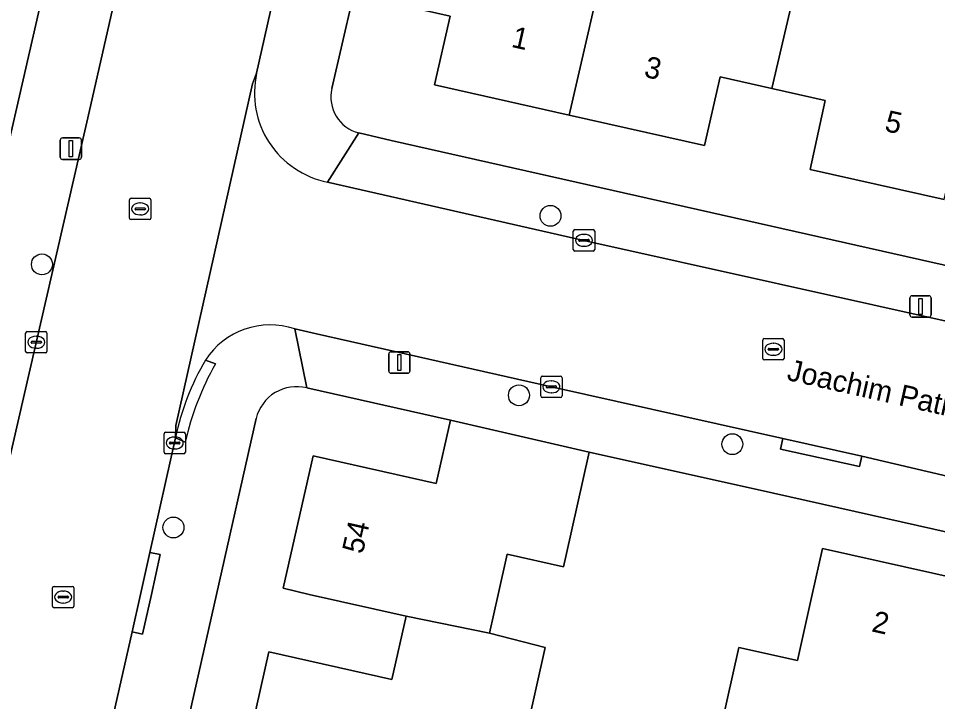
# Model space of a CAD drawing. Extents: x 161771 to 163125, y 382475 to 383179.
# Drawn here: x 162596.63 to 162639.66, y 382744.98 to 382776.95 of the extents above; entities that cross this region are included whole.
import ezdxf

# ---------------------------------------------------------------- set-up
doc = ezdxf.new("R2010")
doc.units = 0
for name, color, linetype in [('IMGEO_Boom', 7, 'Continuous'), ('IMGEO_Erf', 7, 'Continuous'), ('IMGEO_Kolk', 7, 'Continuous'), ('IMGEO_Lichtmast', 7, 'Continuous'), ('IMGEO_Muur', 7, 'Continuous'), ('IMGEO_Openbare_ruimte_label', 7, 'Continuous'), ('IMGEO_Pand', 7, 'Continuous'), ('IMGEO_Pand_nummerreeks', 7, 'Continuous'), ('IMGEO_Rijbaan_lokaal_open', 7, 'Continuous'), ('IMGEO_Rioolput', 7, 'Continuous'), ('IMGEO_Voetpad_open', 7, 'Continuous')]:
    doc.layers.add(name, color=color, linetype=linetype)

msp = doc.modelspace()

# ---------------------------------------------------------------- linework, layer by layer
at = {"layer": 'IMGEO_Boom'}
for centre in [(162621.535, 382767.711), (162597.732, 382765.442), (162620.06, 382759.316), (162630.048, 382757.029), (162603.887, 382753.132)]:
    msp.add_circle(centre, 0.489, dxfattribs=at)
at = {"layer": 'IMGEO_Erf'}
for points in [[(162592.675, 382755.889), (162602.202, 382797.456), (162596.809, 382798.601), (162572.793, 382804.274)], [(162639.965, 382768.47), (162633.698, 382769.881), (162634.398, 382773.111), (162631.893, 382773.675), (162629.471, 382774.22), (162628.745, 382770.996), (162622.411, 382772.421), (162616.105, 382773.84), (162616.837, 382777.057), (162614.202, 382777.647), (162616.044, 382785.815), (162620.727, 382784.76), (162621.98, 382790.323), (162623.276, 382796.077), (162622.743, 382796.198), (162623.994, 382801.758), (162618.014, 382803.103), (162614.198, 382786.231), (162611.3, 382773.665)], [(162612.565, 382771.591), (162614.078, 382771.241), (162692.083, 382753.675), (162697.675, 382752.409), (162722.81, 382746.736), (162727.249, 382745.732), (162727.948, 382748.67), (162722.038, 382750), (162721.496, 382750.122), (162722.221, 382753.343), (162719.738, 382753.902), (162717.304, 382754.45), (162716.538, 382751.238), (162710.242, 382752.655)], [(162599.628, 382713.841), (162601.392, 382713.461), (162602.247, 382713.274), (162603.637, 382719.476), (162609.393, 382718.181), (162610.056, 382721.127), (162602.841, 382722.773), (162604.234, 382728.966), (162609.991, 382727.672), (162610.658, 382730.638), (162604.905, 382731.951), (162606.297, 382738.137), (162612.054, 382736.843), (162612.727, 382739.834), (162606.97, 382741.13), (162608.36, 382747.308), (162614.117, 382746.014), (162614.784, 382748.979), (162610.242, 382750), (162609.03, 382750.287), (162610.425, 382756.488), (162616.182, 382755.194), (162616.856, 382758.145), (162610.125, 382759.664)], [(162607.756, 382758.233), (162605.899, 382750), (162598.271, 382716.192)], [(162681.631, 382743.624), (162653.103, 382750), (162631.971, 382754.731), (162623.348, 382756.657), (162622.25, 382751.78), (162622.139, 382751.286), (162619.512, 382751.878), (162619.089, 382750), (162618.679, 382748.18), (162621.291, 382747.52), (162620.079, 382742.138)], [(162629.254, 382742.64), (162630.35, 382747.518), (162633.091, 382746.904), (162633.782, 382750), (162634.261, 382752.144), (162640.761, 382750.693), (162640.606, 382750), (162640.042, 382747.473), (162642.534, 382746.916), (162644.98, 382746.37), (162645.747, 382749.645), (162652.19, 382748.141), (162651.018, 382742.891)]]:
    msp.add_lwpolyline(points, dxfattribs=at)
for centre, radius, start, end in [((162612.987, 382773.271), 1.732, 166.853, 255.9078), ((162609.655, 382757.766), 1.955, 76.0772, 166.1912)]:
    msp.add_arc(centre, radius, start, end, dxfattribs=at)
at = {"layer": 'IMGEO_Kolk'}
for p, q in [((162622.604, 382766.141), (162622.604, 382766.993)), ((162622.679, 382767.067), (162623.531, 382767.067)), ((162623.605, 382766.993), (162623.605, 382766.141)), ((162622.863, 382766.561), (162622.863, 382766.573)), ((162623.301, 382766.524), (162622.903, 382766.524)), ((162622.906, 382766.61), (162623.304, 382766.61)), ((162623.092, 382766.847), (162623.117, 382766.847)), ((162623.347, 382766.573), (162623.347, 382766.561)), ((162623.531, 382766.067), (162622.679, 382766.067)), ((162623.115, 382766.287), (162623.09, 382766.287)), ((162596.967, 382761.373), (162596.967, 382762.225)), ((162597.042, 382762.299), (162597.894, 382762.299)), ((162597.968, 382762.225), (162597.968, 382761.373)), ((162597.226, 382761.793), (162597.226, 382761.805)), ((162597.664, 382761.756), (162597.266, 382761.756)), ((162597.269, 382761.842), (162597.667, 382761.842)), ((162597.455, 382762.079), (162597.48, 382762.079)), ((162597.71, 382761.805), (162597.71, 382761.793)), ((162597.894, 382761.299), (162597.042, 382761.299)), ((162597.478, 382761.519), (162597.453, 382761.519)), ((162621.077, 382759.286), (162621.077, 382760.138)), ((162621.152, 382760.212), (162622.004, 382760.212)), ((162621.565, 382759.992), (162621.59, 382759.992)), ((162622.078, 382760.138), (162622.078, 382759.286)), ((162621.336, 382759.706), (162621.336, 382759.718)), ((162621.774, 382759.669), (162621.376, 382759.669)), ((162621.379, 382759.755), (162621.777, 382759.755)), ((162621.82, 382759.718), (162621.82, 382759.706)), ((162622.004, 382759.212), (162621.152, 382759.212)), ((162621.588, 382759.432), (162621.563, 382759.432)), ((162603.447, 382756.658), (162603.447, 382757.51)), ((162603.522, 382757.584), (162604.374, 382757.584)), ((162604.448, 382757.51), (162604.448, 382756.658)), ((162603.706, 382757.078), (162603.706, 382757.09)), ((162604.144, 382757.041), (162603.746, 382757.041)), ((162603.749, 382757.127), (162604.147, 382757.127)), ((162603.935, 382757.364), (162603.96, 382757.364)), ((162604.19, 382757.09), (162604.19, 382757.078)), ((162604.374, 382756.584), (162603.522, 382756.584)), ((162603.958, 382756.804), (162603.933, 382756.804))]:
    msp.add_line(p, q, dxfattribs=at)
for points in [[(162622.604, 382766.141), (162622.604, 382766.993)], [(162622.679, 382767.067), (162623.531, 382767.067)], [(162623.605, 382766.993), (162623.605, 382766.141)], [(162623.531, 382766.067), (162622.679, 382766.067)], [(162596.967, 382761.373), (162596.967, 382762.225)], [(162597.042, 382762.299), (162597.894, 382762.299)], [(162597.968, 382762.225), (162597.968, 382761.373)], [(162597.894, 382761.299), (162597.042, 382761.299)], [(162621.077, 382759.286), (162621.077, 382760.138)], [(162621.152, 382760.212), (162622.004, 382760.212)], [(162622.078, 382760.138), (162622.078, 382759.286)], [(162622.004, 382759.212), (162621.152, 382759.212)], [(162603.447, 382756.658), (162603.447, 382757.51)], [(162603.522, 382757.584), (162604.374, 382757.584)], [(162604.448, 382757.51), (162604.448, 382756.658)], [(162604.374, 382756.584), (162603.522, 382756.584)]]:
    msp.add_lwpolyline(points, dxfattribs=at)
for centre, radius, start, end in [((162622.681, 382766.991), 0.0765, 91.552, 178.448), ((162622.681, 382766.991), 0.0765, 91.552, 178.448), ((162623.529, 382766.991), 0.0765, 1.552, 88.448), ((162623.529, 382766.991), 0.0765, 1.552, 88.448), ((162622.903, 382766.57), 0.0403, 85.8775, 175.7526), ((162622.9, 382766.56), 0.0366, 178.938, 274.7102), ((162623.304, 382766.567), 0.043, 264.8664, 352.4533), ((162623.308, 382766.572), 0.0386, 1.7309, 96.639), ((162622.681, 382766.143), 0.0765, 181.552, 268.448), ((162622.681, 382766.143), 0.0765, 181.552, 268.448), ((162623.529, 382766.143), 0.0765, 271.552, 358.448), ((162623.529, 382766.143), 0.0765, 271.552, 358.448), ((162597.044, 382762.223), 0.0765, 91.552, 178.448), ((162597.044, 382762.223), 0.0765, 91.552, 178.448), ((162597.892, 382762.223), 0.0765, 1.552, 88.448), ((162597.892, 382762.223), 0.0765, 1.552, 88.448), ((162597.266, 382761.802), 0.0403, 85.8775, 175.7526), ((162597.263, 382761.792), 0.0366, 178.938, 274.7102), ((162597.667, 382761.799), 0.043, 264.8664, 352.4533), ((162597.671, 382761.804), 0.0386, 1.7309, 96.639), ((162597.044, 382761.375), 0.0765, 181.552, 268.448), ((162597.044, 382761.375), 0.0765, 181.552, 268.448), ((162597.892, 382761.375), 0.0765, 271.552, 358.448), ((162597.892, 382761.375), 0.0765, 271.552, 358.448), ((162621.154, 382760.136), 0.0765, 91.552, 178.448), ((162621.154, 382760.136), 0.0765, 91.552, 178.448), ((162622.002, 382760.136), 0.0765, 1.552, 88.448), ((162622.002, 382760.136), 0.0765, 1.552, 88.448), ((162621.376, 382759.715), 0.0403, 85.8775, 175.7526), ((162621.373, 382759.705), 0.0366, 178.938, 274.7102), ((162621.777, 382759.712), 0.043, 264.8664, 352.4533), ((162621.781, 382759.717), 0.0386, 1.7309, 96.639), ((162621.154, 382759.288), 0.0765, 181.552, 268.448), ((162621.154, 382759.288), 0.0765, 181.552, 268.448), ((162622.002, 382759.288), 0.0765, 271.552, 358.448), ((162622.002, 382759.288), 0.0765, 271.552, 358.448), ((162603.524, 382757.508), 0.0765, 91.552, 178.448), ((162603.524, 382757.508), 0.0765, 91.552, 178.448), ((162604.372, 382757.508), 0.0765, 1.552, 88.448), ((162604.372, 382757.508), 0.0765, 1.552, 88.448), ((162603.746, 382757.087), 0.0403, 85.8775, 175.7526), ((162603.743, 382757.077), 0.0366, 178.938, 274.7102), ((162604.147, 382757.084), 0.043, 264.8664, 352.4533), ((162604.151, 382757.089), 0.0386, 1.7309, 96.639), ((162603.524, 382756.66), 0.0765, 181.552, 268.448), ((162603.524, 382756.66), 0.0765, 181.552, 268.448), ((162604.372, 382756.66), 0.0765, 271.552, 358.448), ((162604.372, 382756.66), 0.0765, 271.552, 358.448)]:
    msp.add_arc(centre, radius, start, end, dxfattribs=at)
for centre, major_axis, ratio, start_param, end_param in [((162623.091, 382766.567), (-0.387, 0.002), 0.722429, 4.712389, 7.853982), ((162623.116, 382766.567), (-0.39, 0.002), 0.717154, 1.570796, 4.712389), ((162597.454, 382761.799), (-0.387, 0.002), 0.722429, 4.712389, 7.853982), ((162597.479, 382761.799), (-0.39, 0.002), 0.717154, 1.570796, 4.712389), ((162621.564, 382759.712), (-0.387, 0.002), 0.722429, 4.712389, 7.853982), ((162621.589, 382759.712), (-0.39, 0.002), 0.717154, 1.570796, 4.712389), ((162603.934, 382757.084), (-0.387, 0.002), 0.722429, 4.712389, 7.853982), ((162603.959, 382757.084), (-0.39, 0.002), 0.717154, 1.570796, 4.712389)]:
    msp.add_ellipse(centre, major_axis=major_axis, ratio=ratio, start_param=start_param, end_param=end_param, dxfattribs=at)
at = {"layer": 'IMGEO_Lichtmast'}
for p, q in [((162598.587, 382770.455), (162598.587, 382771.255)), ((162598.587, 382771.255), (162598.587, 382770.455)), ((162598.687, 382771.355), (162599.477, 382771.355)), ((162599.477, 382771.355), (162598.687, 382771.355)), ((162599.577, 382771.255), (162599.577, 382770.455)), ((162599.577, 382770.455), (162599.577, 382771.255)), ((162599.477, 382770.355), (162598.687, 382770.355)), ((162598.687, 382770.355), (162599.477, 382770.355)), ((162638.359, 382763.075), (162638.359, 382763.875)), ((162638.359, 382763.875), (162638.359, 382763.075)), ((162638.459, 382763.975), (162639.249, 382763.975)), ((162639.249, 382763.975), (162638.459, 382763.975)), ((162639.349, 382763.875), (162639.349, 382763.075)), ((162639.349, 382763.075), (162639.349, 382763.875)), ((162639.249, 382762.975), (162638.459, 382762.975)), ((162638.459, 382762.975), (162639.249, 382762.975)), ((162614.066, 382761.35), (162614.856, 382761.35)), ((162614.856, 382761.35), (162614.066, 382761.35)), ((162613.966, 382760.45), (162613.966, 382761.25)), ((162613.966, 382761.25), (162613.966, 382760.45)), ((162614.956, 382761.25), (162614.956, 382760.45)), ((162614.956, 382760.45), (162614.956, 382761.25)), ((162614.856, 382760.35), (162614.066, 382760.35)), ((162614.066, 382760.35), (162614.856, 382760.35))]:
    msp.add_line(p, q, dxfattribs=at)
for points in [[(162599.007, 382771.23), (162599.157, 382771.23), (162599.157, 382770.48), (162599.007, 382770.48), (162599.007, 382771.23)], [(162638.779, 382763.85), (162638.929, 382763.85), (162638.929, 382763.1), (162638.779, 382763.1), (162638.779, 382763.85)], [(162614.386, 382761.225), (162614.536, 382761.225), (162614.536, 382760.475), (162614.386, 382760.475), (162614.386, 382761.225)]]:
    msp.add_lwpolyline(points, dxfattribs=at)
for centre, start, end in [((162598.687, 382771.255), 90, 180), ((162598.687, 382771.255), 90, 180), ((162599.477, 382771.255), 0, 90), ((162599.477, 382771.255), 360, 90), ((162598.687, 382770.455), 180, 270), ((162598.687, 382770.455), 180, 270), ((162599.477, 382770.455), 270, 0), ((162599.477, 382770.455), 270, 0), ((162638.459, 382763.875), 90, 180), ((162638.459, 382763.875), 90, 180), ((162639.249, 382763.875), 0, 90), ((162639.249, 382763.875), 360, 90), ((162638.459, 382763.075), 180, 270), ((162638.459, 382763.075), 180, 270), ((162639.249, 382763.075), 270, 0), ((162639.249, 382763.075), 270, 0), ((162614.066, 382761.25), 90, 180), ((162614.066, 382761.25), 90, 180), ((162614.856, 382761.25), 0, 90), ((162614.856, 382761.25), 360, 90), ((162614.066, 382760.45), 180, 270), ((162614.066, 382760.45), 180, 270), ((162614.856, 382760.45), 270, 0), ((162614.856, 382760.45), 270, 0)]:
    msp.add_arc(centre, 0.1, start, end, dxfattribs=at)
at = {"layer": 'IMGEO_Muur'}
msp.add_lwpolyline([(162631.971, 382754.731), (162623.348, 382756.657)], dxfattribs=at)
at = {"layer": 'IMGEO_Pand'}
for points in [[(162626.306, 382789.349), (162627.6, 382795.1), (162628.605, 382799.567), (162628.851, 382800.66), (162623.994, 382801.758), (162622.743, 382796.198), (162623.276, 382796.077), (162621.98, 382790.323), (162620.727, 382784.76), (162616.044, 382785.815), (162614.202, 382777.647), (162616.837, 382777.057), (162616.105, 382773.84), (162622.411, 382772.421)], [(162631.893, 382773.675), (162633.8, 382781.822), (162629.287, 382782.837), (162630.537, 382788.398), (162626.306, 382789.349), (162622.411, 382772.421), (162628.745, 382770.996), (162629.471, 382774.22)], [(162631.893, 382773.675), (162634.398, 382773.111), (162633.698, 382769.881), (162639.965, 382768.47), (162643.832, 382785.408), (162639.561, 382786.368), (162638.311, 382780.807), (162633.8, 382781.822)], [(162614.784, 382748.979), (162618.679, 382748.18), (162619.089, 382750), (162619.512, 382751.878), (162622.139, 382751.286), (162622.25, 382751.78), (162623.348, 382756.657), (162616.856, 382758.145), (162616.182, 382755.194), (162610.425, 382756.488), (162609.03, 382750.287), (162610.242, 382750)], [(162642.534, 382746.916), (162640.042, 382747.473), (162640.606, 382750), (162640.761, 382750.693), (162634.261, 382752.144), (162633.782, 382750), (162633.091, 382746.904), (162630.35, 382747.518), (162629.254, 382742.64), (162628.382, 382738.757), (162631.128, 382738.141), (162630.486, 382735.218), (162634.953, 382734.217), (162636.199, 382739.776), (162640.71, 382738.765)], [(162614.784, 382748.979), (162614.117, 382746.014), (162608.36, 382747.308), (162606.97, 382741.13), (162612.727, 382739.834), (162616.603, 382738.961), (162617.452, 382742.73), (162620.079, 382742.138), (162621.291, 382747.52), (162618.679, 382748.18)]]:
    msp.add_lwpolyline(points, close=True, dxfattribs=at)
at = {"layer": 'IMGEO_Rijbaan_lokaal_open'}
for points in [[(162595.803, 382720.937), (162596.659, 382724.627), (162597.863, 382730.046), (162598.691, 382733.755), (162599.394, 382736.905), (162599.906, 382739.176), (162600.746, 382742.892), (162601.958, 382748.25), (162602.345, 382750), (162602.779, 382751.967), (162603.976, 382757.328), (162603.997, 382757.896), (162607.581, 382773.892), (162607.78, 382774.384), (162609.805, 382783.398), (162613.476, 382799.893), (162614.202, 382802.934), (162607.241, 382804.436), (162606.618, 382801.867), (162604.604, 382792.908), (162604.021, 382790.493), (162600.005, 382772.85), (162596.126, 382755.943)], [(162607.78, 382774.384), (162607.581, 382773.892), (162603.997, 382757.896), (162603.976, 382757.328)], [(162713.275, 382746.266), (162699.386, 382749.405), (162697.208, 382749.88), (162691.396, 382751.216), (162679.283, 382753.935), (162659.284, 382758.448), (162641.175, 382762.541), (162623.101, 382766.566), (162611.096, 382769.288)], [(162609.567, 382762.422), (162610.576, 382762.191), (162621.583, 382759.713), (162632.41, 382757.291), (162636.103, 382756.469), (162640.7, 382755.397), (162652.698, 382752.744), (162658.611, 382751.42), (162658.807, 382751.353), (162664.834, 382750), (162676.068, 382747.478), (162676.306, 382747.443), (162682.23, 382746.098), (162683.061, 382745.932), (162695.747, 382743.076), (162697.911, 382742.57), (162700.86, 382741.914)]]:
    msp.add_lwpolyline(points, dxfattribs=at)
for centre, radius, start, end in [((162611.94, 382773.464), 4.26, 167.525, 258.5797), ((162608.419, 382758.997), 3.613, 71.4702, 147.0611), ((162615.788, 382754.831), 12.073, 149.4856, 168.0636)]:
    msp.add_arc(centre, radius, start, end, dxfattribs=at)
at = {"layer": 'IMGEO_Rioolput'}
for p, q in [((162601.831, 382767.611), (162601.831, 382768.463)), ((162601.906, 382768.537), (162602.758, 382768.537)), ((162602.319, 382768.317), (162602.344, 382768.317)), ((162602.832, 382768.463), (162602.832, 382767.611)), ((162602.09, 382768.031), (162602.09, 382768.043)), ((162602.528, 382767.994), (162602.13, 382767.994)), ((162602.133, 382768.08), (162602.531, 382768.08)), ((162602.342, 382767.757), (162602.317, 382767.757)), ((162602.574, 382768.043), (162602.574, 382768.031)), ((162602.758, 382767.537), (162601.906, 382767.537)), ((162631.471, 382761.044), (162631.471, 382761.896)), ((162631.546, 382761.97), (162632.398, 382761.97)), ((162631.959, 382761.75), (162631.984, 382761.75)), ((162632.472, 382761.896), (162632.472, 382761.044)), ((162631.73, 382761.464), (162631.73, 382761.476)), ((162632.168, 382761.427), (162631.77, 382761.427)), ((162631.773, 382761.513), (162632.171, 382761.513)), ((162632.214, 382761.476), (162632.214, 382761.464)), ((162632.398, 382760.97), (162631.546, 382760.97)), ((162631.982, 382761.19), (162631.957, 382761.19)), ((162598.226, 382749.45), (162598.226, 382750.302)), ((162598.301, 382750.376), (162599.153, 382750.376)), ((162598.714, 382750.156), (162598.739, 382750.156)), ((162599.227, 382750.302), (162599.227, 382749.45)), ((162598.485, 382749.87), (162598.485, 382749.882)), ((162598.923, 382749.833), (162598.525, 382749.833)), ((162598.528, 382749.919), (162598.926, 382749.919)), ((162598.969, 382749.882), (162598.969, 382749.87)), ((162599.153, 382749.376), (162598.301, 382749.376)), ((162598.737, 382749.596), (162598.712, 382749.596))]:
    msp.add_line(p, q, dxfattribs=at)
for points in [[(162601.831, 382767.611), (162601.831, 382768.463)], [(162601.906, 382768.537), (162602.758, 382768.537)], [(162602.832, 382768.463), (162602.832, 382767.611)], [(162602.758, 382767.537), (162601.906, 382767.537)], [(162631.471, 382761.044), (162631.471, 382761.896)], [(162631.546, 382761.97), (162632.398, 382761.97)], [(162632.472, 382761.896), (162632.472, 382761.044)], [(162632.398, 382760.97), (162631.546, 382760.97)], [(162598.226, 382749.45), (162598.226, 382750.302)], [(162598.301, 382750.376), (162599.153, 382750.376)], [(162599.227, 382750.302), (162599.227, 382749.45)], [(162599.153, 382749.376), (162598.301, 382749.376)]]:
    msp.add_lwpolyline(points, dxfattribs=at)
for centre, radius, start, end in [((162601.908, 382768.461), 0.0765, 91.552, 178.448), ((162601.908, 382768.461), 0.0765, 91.552, 178.448), ((162602.756, 382768.461), 0.0765, 1.552, 88.448), ((162602.756, 382768.461), 0.0765, 1.552, 88.448), ((162602.13, 382768.04), 0.0403, 85.8775, 175.7526), ((162602.127, 382768.03), 0.0366, 178.938, 274.7102), ((162602.531, 382768.037), 0.043, 264.8664, 352.4533), ((162602.535, 382768.042), 0.0386, 1.7309, 96.639), ((162601.908, 382767.613), 0.0765, 181.552, 268.448), ((162601.908, 382767.613), 0.0765, 181.552, 268.448), ((162602.756, 382767.613), 0.0765, 271.552, 358.448), ((162602.756, 382767.613), 0.0765, 271.552, 358.448), ((162631.548, 382761.894), 0.0765, 91.552, 178.448), ((162631.548, 382761.894), 0.0765, 91.552, 178.448), ((162632.396, 382761.894), 0.0765, 1.552, 88.448), ((162632.396, 382761.894), 0.0765, 1.552, 88.448), ((162631.77, 382761.473), 0.0403, 85.8775, 175.7526), ((162631.767, 382761.463), 0.0366, 178.938, 274.7102), ((162632.171, 382761.47), 0.043, 264.8664, 352.4533), ((162632.175, 382761.475), 0.0386, 1.7309, 96.639), ((162631.548, 382761.046), 0.0765, 181.552, 268.448), ((162631.548, 382761.046), 0.0765, 181.552, 268.448), ((162632.396, 382761.046), 0.0765, 271.552, 358.448), ((162632.396, 382761.046), 0.0765, 271.552, 358.448), ((162598.303, 382750.3), 0.0765, 91.552, 178.448), ((162598.303, 382750.3), 0.0765, 91.552, 178.448), ((162599.151, 382750.3), 0.0765, 1.552, 88.448), ((162599.151, 382750.3), 0.0765, 1.552, 88.448), ((162598.525, 382749.879), 0.0403, 85.8775, 175.7526), ((162598.522, 382749.869), 0.0366, 178.938, 274.7102), ((162598.926, 382749.876), 0.043, 264.8664, 352.4533), ((162598.93, 382749.881), 0.0386, 1.7309, 96.639), ((162598.303, 382749.452), 0.0765, 181.552, 268.448), ((162598.303, 382749.452), 0.0765, 181.552, 268.448), ((162599.151, 382749.452), 0.0765, 271.552, 358.448), ((162599.151, 382749.452), 0.0765, 271.552, 358.448)]:
    msp.add_arc(centre, radius, start, end, dxfattribs=at)
for centre, major_axis, ratio, start_param, end_param in [((162602.318, 382768.037), (-0.387, 0.002), 0.722429, 4.712389, 7.853982), ((162602.343, 382768.037), (-0.39, 0.002), 0.717154, 1.570796, 4.712389), ((162631.958, 382761.47), (-0.387, 0.002), 0.722429, 4.712389, 7.853982), ((162631.983, 382761.47), (-0.39, 0.002), 0.717154, 1.570796, 4.712389), ((162598.713, 382749.876), (-0.387, 0.002), 0.722429, 4.712389, 7.853982), ((162598.738, 382749.876), (-0.39, 0.002), 0.717154, 1.570796, 4.712389)]:
    msp.add_ellipse(centre, major_axis=major_axis, ratio=ratio, start_param=start_param, end_param=end_param, dxfattribs=at)
at = {"layer": 'IMGEO_Voetpad_open'}
for points in [[(162596.126, 382755.943), (162600.005, 382772.85), (162604.021, 382790.493), (162604.604, 382792.908), (162606.618, 382801.867), (162607.241, 382804.436), (162607.469, 382805.464), (162604.034, 382806.236), (162602.691, 382800.316), (162602.202, 382797.456), (162592.675, 382755.889)], [(162614.198, 382786.231), (162618.014, 382803.103), (162614.433, 382803.887), (162614.202, 382802.934), (162613.476, 382799.893), (162609.805, 382783.398), (162607.78, 382774.384)], [(162611.3, 382773.665), (162614.198, 382786.231)], [(162778.488, 382734.136), (162728.959, 382745.24), (162727.249, 382745.732), (162722.81, 382746.736), (162697.675, 382752.409), (162692.083, 382753.675), (162614.078, 382771.241), (162612.565, 382771.591), (162611.096, 382769.288), (162623.101, 382766.566), (162641.175, 382762.541), (162659.284, 382758.448), (162679.283, 382753.935), (162691.396, 382751.216), (162697.208, 382749.88), (162699.386, 382749.405), (162713.275, 382746.266)], [(162611.096, 382769.288), (162612.565, 382771.591)], [(162640.7, 382755.397), (162636.103, 382756.469), (162635.995, 382755.981), (162632.302, 382756.803), (162632.41, 382757.291), (162621.583, 382759.713), (162610.576, 382762.191), (162609.567, 382762.422), (162610.125, 382759.664), (162616.856, 382758.145), (162623.348, 382756.657), (162631.971, 382754.731), (162653.103, 382750), (162681.631, 382743.624), (162695.338, 382740.54), (162700.264, 382739.423)], [(162610.125, 382759.664), (162609.567, 382762.422)], [(162605.387, 382760.961), (162605.853, 382760.782)], [(162605.853, 382760.782), (162605.387, 382760.961)], [(162605.899, 382750), (162607.756, 382758.233)], [(162604.443, 382757.121), (162603.976, 382757.328), (162602.779, 382751.967), (162603.267, 382751.86), (162602.856, 382750), (162602.446, 382748.143), (162601.958, 382748.25), (162600.746, 382742.892), (162601.227, 382742.785), (162600.393, 382739.067), (162599.906, 382739.176), (162599.394, 382736.905), (162598.691, 382733.755), (162599.176, 382733.648), (162598.351, 382729.938), (162597.863, 382730.046), (162596.659, 382724.627), (162597.146, 382724.515), (162596.29, 382720.825), (162595.803, 382720.937), (162595.028, 382717.515)], [(162603.976, 382757.328), (162604.443, 382757.121)], [(162597.254, 382712.303), (162598.271, 382716.192), (162605.899, 382750)]]:
    msp.add_lwpolyline(points, dxfattribs=at)
for points in [[(162636.103, 382756.469), (162632.41, 382757.291), (162632.302, 382756.803), (162635.995, 382755.981)], [(162601.958, 382748.25), (162602.446, 382748.143), (162602.856, 382750), (162603.267, 382751.86), (162602.779, 382751.967), (162602.345, 382750)]]:
    msp.add_lwpolyline(points, close=True, dxfattribs=at)
for centre, radius, start, end in [((162611.94, 382773.464), 4.26, 167.525, 258.5797), ((162612.987, 382773.271), 1.732, 166.853, 255.9078), ((162608.419, 382758.997), 3.613, 71.4702, 147.0611), ((162615.788, 382754.831), 12.073, 149.4856, 168.0636), ((162617.209, 382754.306), 13.073, 150.3063, 167.5663), ((162617.209, 382754.306), 13.073, 150.3063, 167.5663), ((162609.655, 382757.766), 1.955, 76.0772, 166.1912)]:
    msp.add_arc(centre, radius, start, end, dxfattribs=at)

# ---------------------------------------------------------------- texts
at = {"layer": 'IMGEO_Openbare_ruimte_label'}
msp.add_text('Joachim Patinirstraat', height=1, rotation=347.2973, dxfattribs=at).set_placement((162632.559, 382760.041))
at = {"layer": 'IMGEO_Pand_nummerreeks'}
for s, rotation, p in [('1', 347.3196, (162619.661, 382775.623)), ('3', 347.3196, (162625.87, 382774.226)), ('5', 347.3133, (162637.132, 382771.691)), ('54', 77.3229, (162612.745, 382751.855)), ('2', 347.4161, (162636.526, 382748.277))]:
    msp.add_text(s, height=1, rotation=rotation, dxfattribs=at).set_placement(p)

doc.saveas('drawing.dxf')
